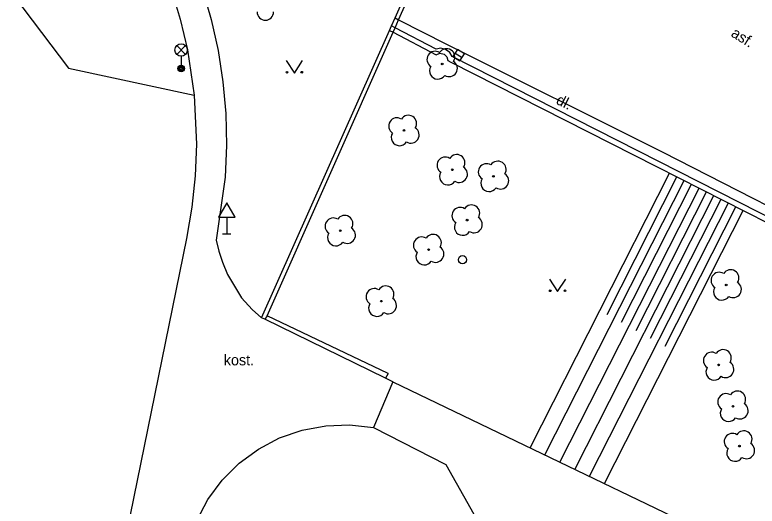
# Model space of a CAD drawing. Extents: x -600309 to -598967, y -1161267 to -1160292.
# Drawn here: x -600023.62 to -599978.62, y -1160900.25 to -1160870.48 of the extents above; entities that cross this region are included whole.
import ezdxf

# ---------------------------------------------------------------- set-up
doc = ezdxf.new("R2010")
doc.units = 0
for name, color, linetype in [('Level 11', 7, 'Continuous'), ('Level 15', 7, 'Continuous'), ('Level 22', 7, 'Continuous'), ('Level 27', 7, 'Continuous'), ('Level 28', 7, 'Continuous'), ('Level 33', 7, 'Continuous'), ('Level 34', 7, 'Continuous'), ('Level 36', 7, 'Continuous'), ('Level 40', 7, 'Continuous'), ('Level 7', 7, 'Continuous'), ('Level 8', 7, 'Continuous')]:
    doc.layers.add(name, color=color, linetype=linetype)

msp = doc.modelspace()

# ---------------------------------------------------------------- linework, layer by layer
at = {"layer": 'Level 11'}
for points in [[(-600030.51, -1160855.1599), (-600031.9, -1160858.49), (-600020.37, -1160873.71), (-600012.74, -1160875.35)], [(-600030.51, -1160855.1599), (-600023.5, -1160858.33), (-600021.95, -1160859.25), (-600020.49, -1160860.3), (-600019.13, -1160861.48), (-600017.87, -1160862.78), (-600016.74, -1160864.18), (-600015.74, -1160865.68), (-600014.87, -1160867.26), (-600014.15, -1160868.9099), (-600013.59, -1160870.74), (-600013.15, -1160872.61), (-600012.74, -1160875.35)], [(-600012.24, -1160868.92), (-600011.71, -1160870.77), (-600011.29, -1160872.65), (-600011, -1160874.55), (-600010.83, -1160876.4699), (-600010.79, -1160878.4), (-600010.87, -1160880.32), (-600011.4099, -1160884.13), (-600011.26, -1160884.81), (-600011.02, -1160885.46)], [(-600000.57, -1160870.6599), (-600000.35, -1160870.78)], [(-600000.35, -1160870.78), (-599997.44, -1160872.27)], [(-600000.57, -1160871.27), (-600000.79, -1160871.1599)], [(-599998.07, -1160872.56), (-600000.57, -1160871.27)], [(-599997.11, -1160873.01), (-599997.25, -1160872.77), (-599997.5, -1160872.59), (-599997.8, -1160872.51), (-599998.07, -1160872.56)], [(-599997.44, -1160872.27), (-599984.33, -1160878.8)], [(-599964.11, -1160885.9099), (-599972.42, -1160885.54), (-599984.58, -1160879.37), (-599997.11, -1160873.01)], [(-600012.74, -1160875.35), (-600012.6, -1160878.32), (-600012.68, -1160880.24)], [(-599984.33, -1160878.8), (-599972.48, -1160884.87)], [(-600012.68, -1160880.24), (-600012.88, -1160882.14), (-600013.21, -1160884.03), (-600018.34, -1160909.19)], [(-600011.02, -1160885.46), (-600010.7199, -1160886.21), (-600009.87, -1160887.63), (-600009.24, -1160888.33), (-600008.6599, -1160888.84)], [(-600008.33, -1160888.72), (-600008.47, -1160888.93)], [(-600000.99, -1160892.22), (-600001.14, -1160892.5)], [(-600000.71, -1160892.71), (-599973.64, -1160905.73)], [(-600001.88, -1160895.49), (-599997.49, -1160897.73), (-599995.79, -1160900.74), (-599995.09, -1160903.99), (-599995.26, -1160906.96), (-599996.15, -1160909.5), (-599989.87, -1160912.62), (-599985.37, -1160903.56), (-599974.9699, -1160908.53)]]:
    msp.add_lwpolyline(points, dxfattribs=at)
at = {"layer": 'Level 15'}
for points in [[(-599992.38, -1160896.7199), (-599983.92, -1160880.07)], [(-599987.71, -1160888.63), (-599983.48, -1160880.3)], [(-599991.48, -1160897.15), (-599983.03, -1160880.52)], [(-599986.83, -1160889.11), (-599982.59, -1160880.75)], [(-599990.57, -1160897.59), (-599982.14, -1160880.98)], [(-599985.96, -1160889.6), (-599981.69, -1160881.2)], [(-599989.67, -1160898.02), (-599981.25, -1160881.43)], [(-599985.08, -1160890.08), (-599980.8, -1160881.65)], [(-599988.77, -1160898.44), (-599980.36, -1160881.88)], [(-599984.2, -1160890.56), (-599979.9099, -1160882.11)], [(-599987.87, -1160898.88), (-599979.46, -1160882.33)]]:
    msp.add_lwpolyline(points, dxfattribs=at)
at = {"layer": 'Level 22'}
for centre in [(-599997.71, -1160873.46), (-600000.03, -1160877.49), (-599997.1, -1160879.87), (-599994.6, -1160880.27), (-599996.2, -1160882.92), (-600003.89, -1160883.56), (-599998.53, -1160884.71), (-599980.49, -1160886.85), (-600001.4, -1160887.83), (-599980.95, -1160891.69), (-599980.08, -1160894.2), (-599979.69, -1160896.61)]:
    msp.add_circle(centre, 0.05, dxfattribs=at)
for centre, start, end in [((-600008.43, -1160870.31), 180, 0), ((-599998.1319, -1160873.1916), 57.54, 237.54), ((-599997.4416, -1160873.0381), 327.54, 147.54), ((-599997.2881, -1160873.7284), 237.54, 57.54), ((-599997.9784, -1160873.8819), 147.54, 327.54), ((-600000.4519, -1160877.2216), 57.54, 237.54), ((-599999.7616, -1160877.0681), 327.54, 147.54), ((-600000.2984, -1160877.9119), 147.54, 327.54), ((-599999.6081, -1160877.7584), 237.54, 57.54), ((-599996.8316, -1160879.4481), 327.54, 147.54), ((-599997.5219, -1160879.6016), 57.54, 237.54), ((-599994.3316, -1160879.8481), 327.54, 147.54), ((-599996.6781, -1160880.1384), 237.54, 57.54), ((-599995.0219, -1160880.0016), 57.54, 237.54), ((-599997.3684, -1160880.2919), 147.54, 327.54), ((-599994.1781, -1160880.5384), 237.54, 57.54), ((-599994.8684, -1160880.6919), 147.54, 327.54), ((-599995.9316, -1160882.4981), 327.54, 147.54), ((-599996.6219, -1160882.6516), 57.54, 237.54), ((-600004.3119, -1160883.2916), 57.54, 237.54), ((-600003.6216, -1160883.1381), 327.54, 147.54), ((-599995.7781, -1160883.1884), 237.54, 57.54), ((-600003.4681, -1160883.8284), 237.54, 57.54), ((-599996.4684, -1160883.3419), 147.54, 327.54), ((-600004.1584, -1160883.9819), 147.54, 327.54), ((-599998.9519, -1160884.4416), 57.54, 237.54), ((-599998.2616, -1160884.2881), 327.54, 147.54), ((-599998.1081, -1160884.9784), 237.54, 57.54), ((-599998.7984, -1160885.1319), 147.54, 327.54), ((-599980.9119, -1160886.5816), 57.54, 237.54), ((-599980.2216, -1160886.4281), 327.54, 147.54), ((-600001.8219, -1160887.5616), 57.54, 237.54), ((-600001.1316, -1160887.4081), 327.54, 147.54), ((-599980.7584, -1160887.2719), 147.54, 327.54), ((-599980.0681, -1160887.1184), 237.54, 57.54), ((-600001.6684, -1160888.2519), 147.54, 327.54), ((-600000.9781, -1160888.0984), 237.54, 57.54), ((-599981.3719, -1160891.4216), 57.54, 237.54), ((-599980.6816, -1160891.2681), 327.54, 147.54), ((-599980.5281, -1160891.9584), 237.54, 57.54), ((-599981.2184, -1160892.1119), 147.54, 327.54), ((-599979.8116, -1160893.7781), 327.54, 147.54), ((-599980.5019, -1160893.9316), 57.54, 237.54), ((-599979.6581, -1160894.4684), 237.54, 57.54), ((-599980.3484, -1160894.6219), 147.54, 327.54), ((-599980.1119, -1160896.3416), 57.54, 237.54), ((-599979.4216, -1160896.1881), 327.54, 147.54), ((-599979.2681, -1160896.8784), 237.54, 57.54), ((-599979.9584, -1160897.0319), 147.54, 327.54)]:
    msp.add_arc(centre, 0.5, start, end, dxfattribs=at)
at = {"layer": 'Level 27'}
msp.add_line((-599996.9209, -1160872.7958), (-599996.4991, -1160873.0642), dxfattribs=at)
msp.add_lwpolyline([(-599997.0551, -1160873.0068), (-599996.6332, -1160873.2751), (-599996.3649, -1160872.8532), (-599996.7868, -1160872.5849)], close=True, dxfattribs=at)
at = {"layer": 'Level 28'}
msp.add_circle((-599996.48, -1160885.32), 0.25, dxfattribs=at)
at = {"layer": 'Level 33'}
for p, q in [((-600013.805, -1160872.88), (-600013.275, -1160872.35)), ((-600013.805, -1160872.35), (-600013.275, -1160872.88)), ((-600013.54, -1160872.99), (-600013.54, -1160873.74))]:
    msp.add_line(p, q, dxfattribs=at)
for centre, radius in [((-600013.54, -1160872.615), 0.375), ((-600013.54, -1160873.74), 0.2), ((-600013.54, -1160873.74), 0.1445), ((-600013.54, -1160873.74), 0.0876)]:
    msp.add_circle(centre, radius, dxfattribs=at)
at = {"layer": 'Level 34'}
for p, q in [((-600010.77, -1160882.742), (-600010.77, -1160883.76)), ((-600011.02, -1160883.76), (-600010.52, -1160883.76))]:
    msp.add_line(p, q, dxfattribs=at)
msp.add_lwpolyline([(-600011.27, -1160882.742), (-600010.27, -1160882.742), (-600010.77, -1160881.876)], close=True, dxfattribs=at)
at = {"layer": 'Level 36'}
for points in [[(-600007.17, -1160873.26), (-600006.67, -1160874.01), (-600006.17, -1160873.26)], [(-599991.21, -1160886.5), (-599990.71, -1160887.25), (-599990.21, -1160886.5)]]:
    msp.add_lwpolyline(points, dxfattribs=at)
for centre in [(-600007.1202, -1160873.9598), (-600006.2208, -1160873.9598), (-599991.1602, -1160887.1998), (-599990.2608, -1160887.1998)]:
    msp.add_circle(centre, 0.05, dxfattribs=at)
at = {"layer": 'Level 7'}
for points in [[(-600000.57, -1160870.6599), (-599999.83, -1160869)], [(-600000.35, -1160870.78), (-599999.61, -1160869.12)], [(-600000.79, -1160871.1599), (-600000.57, -1160870.6599)], [(-600000.57, -1160871.27), (-600000.35, -1160870.78)], [(-600000.9099, -1160871.43), (-600000.79, -1160871.1599)], [(-600000.69, -1160871.54), (-600000.57, -1160871.27)], [(-600008.6599, -1160888.84), (-600000.9099, -1160871.43)], [(-600000.99, -1160892.2199), (-600008.33, -1160888.7199), (-600000.69, -1160871.54)], [(-600000.9099, -1160871.43), (-600000.69, -1160871.54)], [(-600000.69, -1160871.54), (-599998.07, -1160872.9)], [(-599998.07, -1160872.9), (-599997.85, -1160872.81), (-599997.6, -1160872.87), (-599997.43, -1160873.03), (-599997.37, -1160873.26)], [(-599997.37, -1160873.26), (-599997.19, -1160873.35)], [(-599997.19, -1160873.35), (-599984.71, -1160879.67)], [(-599984.71, -1160879.67), (-599972.54, -1160885.85)], [(-600000.71, -1160892.71), (-600001.14, -1160892.5), (-600008.47, -1160888.93), (-600008.6599, -1160888.84)], [(-600017, -1160923.85), (-600012.59, -1160901.12), (-600011.9098, -1160899.8391), (-600011.0462, -1160898.6739), (-600010.0185, -1160897.6504), (-600008.8498, -1160896.7917), (-600007.566, -1160896.1169), (-600006.1959, -1160895.641), (-600004.7703, -1160895.3747), (-600003.3208, -1160895.324), (-600001.88, -1160895.49)]]:
    msp.add_lwpolyline(points, dxfattribs=at)
at = {"layer": 'Level 8'}
msp.add_lwpolyline([(-600000.71, -1160892.71), (-600001.88, -1160895.49)], dxfattribs=at)

# ---------------------------------------------------------------- texts
at = {"layer": 'Level 40'}
for s, rotation, p in [('asf.', 327.85, (-599980.25, -1160871.75)), ('dl.', 333.52, (-599990.86, -1160875.85))]:
    msp.add_text(s, height=0.65, rotation=rotation, dxfattribs=at).set_placement(p)
msp.add_text('kost.', height=0.65, dxfattribs=at).set_placement((-600010.95, -1160891.7199))

doc.saveas('drawing.dxf')
